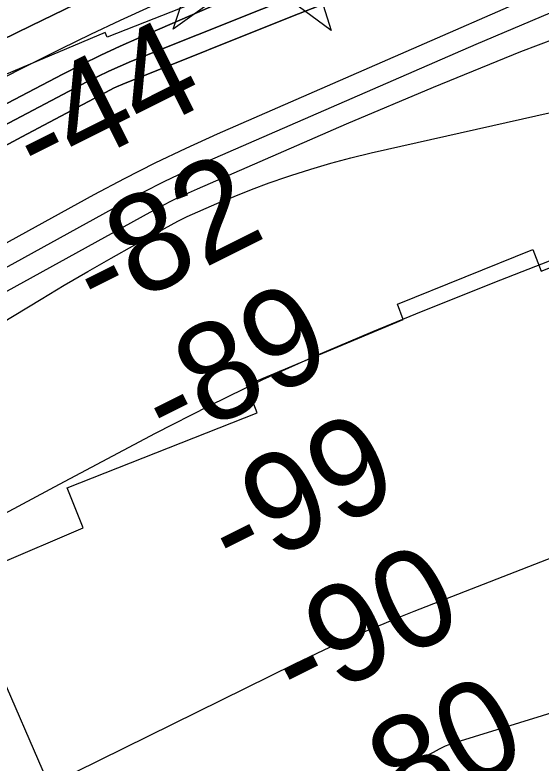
# Model space of a CAD drawing. Extents: x 3598634 to 3636690, y 517270 to 542944.
# Drawn here: x 3613328 to 3613688, y 535949 to 536461 of the extents above; entities that cross this region are included whole.
import ezdxf

# ---------------------------------------------------------------- set-up
doc = ezdxf.new("R2010")
doc.units = 0
for name, color, linetype in [('V-CHAN-NAID', 7, 'Continuous'), ('V-GRID-MAJR', 7, 'Continuous'), ('V-RIVR-RANG', 7, 'Continuous'), ('V-RRAP-RVMT', 7, 'Continuous'), ('V-TOPO-DPTH', 7, 'Continuous'), ('V-TOPO-MAJR', 7, 'Continuous'), ('V-TOPO-MINR', 7, 'Continuous')]:
    doc.layers.add(name, color=color, linetype=linetype)

msp = doc.modelspace()

# ---------------------------------------------------------------- linework, layer by layer
at = {"layer": 'V-CHAN-NAID'}
for points in [[(3613498.8000000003, 536496.117), (3613436.597, 536451.595), (3613457.723, 536515.078), (3613465.44, 536509.388), (3613466.075, 536508.424), (3613467.458, 536506.5650000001), (3613468.671, 536505.149), (3613470.137, 536503.6460000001), (3613471.526, 536502.395), (3613472.98, 536501.2390000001), (3613474.383, 536500.252), (3613476.061, 536499.216), (3613477.775, 536498.305), (3613479.566, 536497.4940000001), (3613481.012, 536496.938), (3613482.64, 536496.409), (3613484.866, 536495.845), (3613486.398, 536495.558), (3613488.423, 536495.301), (3613489.96, 536495.197), (3613491.821, 536495.175), (3613493.5100000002, 536495.253), (3613495.22, 536495.429), (3613497.122, 536495.74)], [(3613516.8310000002, 536509.023), (3613524.627, 536514.604), (3613544.8510000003, 536450.827), (3613491.003, 536490.537), (3613498.8000000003, 536496.117), (3613500.466, 536496.593), (3613502.078, 536497.153), (3613504.236, 536498.067), (3613505.971, 536498.951), (3613507.8370000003, 536500.0650000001), (3613509.576, 536501.277), (3613511.128, 536502.522), (3613512.415, 536503.6900000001), (3613513.799, 536505.11), (3613515.003, 536506.512), (3613516.122, 536507.984)]]:
    msp.add_lwpolyline(points, close=True, dxfattribs=at)
at = {"layer": 'V-GRID-MAJR'}
msp.add_spline([(3613409.2970000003, 522775.228), (3613353.788, 528832.875), (3613298.25, 534893.607), (3613242.713, 540954.353), (3613242.685, 540957.422)], degree=3, dxfattribs=at)
at = {"layer": 'V-RIVR-RANG'}
msp.add_line((3612941.8882, 536876.2374000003), (3613372.6875, 535885.8779000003), dxfattribs=at)
at = {"layer": 'V-RRAP-RVMT'}
for p, q in [((3613487.8660000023, 536484.2250000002), (3613391.4220000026, 536446.1020000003)), ((3613390.0920000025, 536449.3260000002), (3613251.3820000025, 536391.0810000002)), ((3613391.4220000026, 536446.102), (3613390.092000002, 536449.3260000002)), ((3613688.4120000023, 536285.9220000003), (3613825.4370000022, 536339.9100000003)), ((3613590.0750000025, 536263.2800000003), (3613682.9000000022, 536300.7890000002)), ((3613682.9000000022, 536300.7890000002), (3613688.412000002, 536285.9220000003)), ((3613593.9400000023, 536252.8410000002), (3613590.0750000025, 536263.2800000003)), ((3613486.8580000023, 536207.909), (3613593.9400000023, 536252.8410000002)), ((3613494.0800000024, 536189.056), (3613486.8580000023, 536207.909)), ((3613364.0730000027, 536137.5290000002), (3613494.0800000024, 536189.056)), ((3613375.0950000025, 536110.325), (3613364.0730000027, 536137.5290000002)), ((3613104.5900000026, 535994.5010000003), (3613375.0950000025, 536110.325))]:
    msp.add_line(p, q, dxfattribs=at)
at = {"layer": 'V-TOPO-DPTH'}
for points in [[(3614435.5183433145, 536902.1257238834), (3613737.721486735, 536630.2096181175), (3613675.5428539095, 536605.3147953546), (3613613.687762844, 536579.6598517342), (3613552.3179844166, 536552.8647268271), (3613491.2717477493, 536525.3094810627), (3613431.3407393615, 536497.5872287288), (3613400.5579725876, 536483.2072305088), (3613369.848685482, 536468.6734711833), (3613339.249617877, 536453.9090701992), (3613308.7240299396, 536438.9909081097), (3613200.964397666, 536385.8245418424), (3613116.804635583, 536343.8356967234), (3613032.8988603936, 536301.350723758), (3612949.374065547, 536258.1215590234), (3612866.103257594, 536214.3962664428), (3612390.3860399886, 535961.8944864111)], [(3612390.3860399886, 535961.8944864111), (3612866.103257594, 536214.3962664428), (3612949.374065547, 536258.1215590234), (3613032.8988603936, 536301.350723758), (3613116.804635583, 536343.8356967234), (3613200.964397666, 536385.8245418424), (3613308.7240299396, 536438.9909081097), (3613339.249617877, 536453.9090701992), (3613369.848685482, 536468.6734711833), (3613400.5579725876, 536483.2072305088), (3613431.3407393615, 536497.5872287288), (3613491.2717477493, 536525.3094810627), (3613552.3179844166, 536552.8647268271), (3613613.687762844, 536579.6598517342), (3613675.5428539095, 536605.3147953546), (3613737.721486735, 536630.2096181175), (3614435.5183433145, 536902.1257238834)], [(3612433.9298448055, 535934.9604887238), (3613361.1031640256, 536420.8065380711), (3613374.0963076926, 536427.433511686), (3613387.1818776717, 536433.8671428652), (3613400.4060871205, 536440.0107603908), (3613413.7227228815, 536445.9610354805), (3613858.7083165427, 536638.9374030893), (3613963.7153457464, 536683.5863695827), (3614069.1312106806, 536727.2274555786), (3614175.1603292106, 536769.3567208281), (3614281.5982834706, 536810.4781055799), (3614475.102194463, 536883.6508813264)], [(3614475.102194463, 536883.6508813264), (3614281.5982834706, 536810.4781055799), (3614175.1603292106, 536769.3567208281), (3614069.1312106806, 536727.2274555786), (3613963.7153457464, 536683.5863695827), (3613858.7083165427, 536638.9374030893), (3613413.7227228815, 536445.9610354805), (3613400.4060871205, 536440.0107603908), (3613387.1818776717, 536433.8671428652), (3613374.0963076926, 536427.433511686), (3613361.1031640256, 536420.8065380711), (3612433.9298448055, 535934.9604887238)], [(3612442.8209573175, 535897.5147096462), (3612636.8278817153, 536010.8840694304), (3612759.6554305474, 536081.5889380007), (3612883.0812656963, 536151.2169084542), (3613007.404530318, 536219.229531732), (3613132.3260812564, 536286.1652568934), (3613377.478312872, 536415.4729403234), (3613385.0081892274, 536419.2937331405), (3613392.6126240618, 536422.953108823), (3613400.328896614, 536426.3703588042), (3613408.1197276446, 536429.6261916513), (3614210.8801271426, 536750.2943470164), (3614248.4332290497, 536765.1629755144), (3614286.0455144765, 536779.8789723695), (3614323.7465751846, 536794.3660217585), (3614361.5068194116, 536808.7004395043), (3614403.150990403, 536824.3645865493), (3614420.156648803, 536830.6886073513)], [(3614420.156648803, 536830.6886073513), (3614403.150990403, 536824.3645865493), (3614361.5068194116, 536808.7004395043), (3614323.7465751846, 536794.3660217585), (3614286.0455144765, 536779.8789723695), (3614248.4332290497, 536765.1629755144), (3614210.8801271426, 536750.2943470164), (3613408.1197276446, 536429.6261916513), (3613400.328896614, 536426.3703588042), (3613392.6126240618, 536422.953108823), (3613385.0081892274, 536419.2937331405), (3613377.478312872, 536415.4729403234), (3613132.3260812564, 536286.1652568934), (3613007.404530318, 536219.229531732), (3612883.0812656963, 536151.2169084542), (3612759.6554305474, 536081.5889380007), (3612636.8278817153, 536010.8840694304), (3612442.8209573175, 535897.5147096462)], [(3612478.8942459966, 535874.5226818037), (3613205.081820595, 536306.0786270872), (3613236.766715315, 536324.5967327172), (3613268.6264464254, 536342.8036491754), (3613300.748432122, 536360.5437818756), (3613333.045254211, 536377.9727254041), (3613393.82148237, 536410.2002240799), (3613395.8770863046, 536411.2479993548), (3613397.953578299, 536412.2506679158), (3613402.1901145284, 536414.0755781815), (3613518.2960958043, 536460.4217752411), (3613578.565779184, 536484.2642413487), (3613638.9318228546, 536507.8578998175), (3613699.442406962, 536531.078346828), (3613760.0493513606, 536554.0499861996), (3614103.380893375, 536682.9708087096), (3614172.0751691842, 536708.4791620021), (3614240.8909833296, 536733.6514495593), (3614309.889104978, 536758.3196385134), (3614379.008764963, 536782.6517617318), (3614463.6192906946, 536812.0897155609)], [(3614463.6192906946, 536812.0897155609), (3614379.008764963, 536782.6517617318), (3614309.889104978, 536758.3196385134), (3614240.8909833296, 536733.6514495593), (3614172.0751691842, 536708.4791620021), (3614103.380893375, 536682.9708087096), (3613760.0493513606, 536554.0499861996), (3613699.442406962, 536531.078346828), (3613638.9318228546, 536507.8578998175), (3613578.565779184, 536484.2642413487), (3613518.2960958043, 536460.4217752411), (3613402.1901145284, 536414.0755781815), (3613397.953578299, 536412.2506679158), (3613395.8770863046, 536411.2479993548), (3613393.82148237, 536410.2002240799), (3613333.045254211, 536377.9727254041), (3613300.748432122, 536360.5437818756), (3613268.6264464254, 536342.8036491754), (3613236.766715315, 536324.5967327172), (3613205.081820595, 536306.0786270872), (3612478.8942459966, 535874.5226818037)]]:
    msp.add_lwpolyline(points, dxfattribs=at)
at = {"layer": 'V-TOPO-MAJR'}
msp.add_lwpolyline([(3614502.9449946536, 536793.8759842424), (3614287.5613690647, 536718.0412121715), (3614167.6849771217, 536674.342209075), (3614048.49583389, 536628.8987119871), (3613930.3375637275, 536580.8384739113), (3613812.8665422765, 536531.0337418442), (3613466.7070634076, 536379.7465446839), (3613445.266463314, 536370.022980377), (3613424.0163840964, 536359.912755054), (3613403.052086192, 536349.2225382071), (3613382.2783091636, 536338.1456603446), (3612621.727870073, 535919.0860532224), (3612588.6852943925, 535900.6485025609), (3612555.777228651, 535881.9768126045), (3612523.0709278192, 535862.9539137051)], dxfattribs=at)
at = {"layer": 'V-TOPO-MINR'}
for points in [[(3614435.5183433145, 536902.1257238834), (3613737.721486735, 536630.2096181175), (3613675.5428539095, 536605.3147953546), (3613613.687762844, 536579.6598517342), (3613552.3179844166, 536552.8647268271), (3613491.2717477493, 536525.3094810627), (3613431.3407393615, 536497.5872287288), (3613400.5579725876, 536483.2072305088), (3613369.848685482, 536468.6734711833), (3613339.249617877, 536453.9090701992), (3613308.7240299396, 536438.9909081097), (3613200.964397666, 536385.8245418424), (3613116.804635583, 536343.8356967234), (3613032.8988603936, 536301.350723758), (3612949.374065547, 536258.1215590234), (3612866.103257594, 536214.3962664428), (3612390.3860399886, 535961.8944864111)], [(3614455.2877555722, 536892.9496955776), (3614050.2017309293, 536737.273378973), (3613937.034132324, 536692.6093837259), (3613824.4308043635, 536646.5991512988), (3613712.6738823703, 536598.5695631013), (3613601.4812310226, 536549.1937377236), (3613420.8133821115, 536467.0122014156), (3613400.4370388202, 536457.5939491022), (3613380.1391529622, 536448.0120729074), (3613359.9589532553, 536438.1847608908), (3613339.8572109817, 536428.1938249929), (3612922.4917402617, 536217.5899848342), (3612828.5864370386, 536169.6784717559), (3612734.9718062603, 536121.2115997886), (3612641.7931841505, 536071.9116894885), (3612548.9052344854, 536022.0564202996), (3612380.7371597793, 535930.8280679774)], [(3614475.102194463, 536883.6508813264), (3614281.5982834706, 536810.4781055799), (3614175.1603292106, 536769.3567208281), (3614069.1312106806, 536727.2274555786), (3613963.7153457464, 536683.5863695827), (3613858.7083165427, 536638.9374030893), (3613413.7227228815, 536445.9610354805), (3613400.4060871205, 536440.0107603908), (3613387.1818776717, 536433.8671428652), (3613374.0963076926, 536427.433511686), (3613361.1031640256, 536420.8065380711), (3612433.9298448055, 535934.9604887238)], [(3614420.156648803, 536830.6886073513), (3614403.150990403, 536824.3645865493), (3614361.5068194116, 536808.7004395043), (3614323.7465751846, 536794.3660217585), (3614286.0455144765, 536779.8789723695), (3614248.4332290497, 536765.1629755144), (3614210.8801271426, 536750.2943470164), (3613408.1197276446, 536429.6261916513), (3613400.328896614, 536426.3703588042), (3613392.6126240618, 536422.953108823), (3613385.0081892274, 536419.2937331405), (3613377.478312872, 536415.4729403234), (3613132.3260812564, 536286.1652568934), (3613007.404530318, 536219.229531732), (3612883.0812656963, 536151.2169084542), (3612759.6554305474, 536081.5889380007), (3612636.8278817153, 536010.8840694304), (3612442.8209573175, 535897.5147096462)], [(3614463.6192906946, 536812.0897155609), (3614379.008764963, 536782.6517617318), (3614309.889104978, 536758.3196385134), (3614240.8909833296, 536733.6514495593), (3614172.0751691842, 536708.4791620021), (3614103.380893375, 536682.9708087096), (3613760.0493513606, 536554.0499861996), (3613699.442406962, 536531.078346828), (3613638.9318228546, 536507.8578998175), (3613578.565779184, 536484.2642413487), (3613518.2960958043, 536460.4217752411), (3613402.1901145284, 536414.0755781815), (3613397.953578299, 536412.2506679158), (3613395.8770863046, 536411.2479993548), (3613393.82148237, 536410.2002240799), (3613333.045254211, 536377.9727254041), (3613300.748432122, 536360.5437818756), (3613268.6264464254, 536342.8036491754), (3613236.766715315, 536324.5967327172), (3613205.081820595, 536306.0786270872), (3612478.8942459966, 535874.5226818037)], [(3614534.220064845, 536779.5030995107), (3614076.851108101, 536613.8549269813), (3613967.617602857, 536573.1042883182), (3613858.9359484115, 536530.9697215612), (3613751.082070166, 536486.7592626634), (3613643.780042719, 536441.1648756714), (3613459.8913897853, 536360.937567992), (3613445.048005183, 536354.2148177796), (3613430.3378174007, 536347.2216337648), (3613415.827424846, 536339.8227990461), (3613401.4502291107, 536332.1535305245), (3613035.025139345, 536130.1053973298), (3612934.4189902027, 536073.9061429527), (3612834.234875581, 536016.9736629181), (3612734.6838127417, 535958.9413443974), (3612635.5547844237, 535900.1758002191), (3612490.2652514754, 535812.9606609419)], [(3614568.4305330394, 536605.7390013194), (3613815.442921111, 536338.0083219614), (3613761.874775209, 536318.5316309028), (3613708.4996285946, 536298.5503443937), (3613655.4139809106, 536277.8121647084), (3613602.5213325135, 536256.5693895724), (3613573.1431674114, 536244.5272446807), (3613535.34224198, 536228.3767067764), (3613497.8843882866, 536211.4940314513), (3613460.941142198, 536193.5131499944), (3613424.340967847, 536174.8001311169), (3613358.534479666, 536139.9194615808), (3613289.4696781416, 536102.887564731), (3613220.64588388, 536065.4179849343), (3613152.1836005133, 536027.2918807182), (3613083.962324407, 535988.728093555), (3612521.5740478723, 535667.2654738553)], [(3613734.741586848, 536458.9234056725), (3613674.343914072, 536436.0173050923), (3613614.477312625, 536411.7570835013), (3613554.9647587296, 536386.59411457), (3613453.0623002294, 536342.1487149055), (3613444.8226319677, 536338.417307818), (3613436.657241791, 536334.5351290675), (3613428.60326874, 536330.4267928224), (3613420.623573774, 536326.1676849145), (3613271.891523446, 536244.0975271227), (3613189.8700546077, 536198.2247512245), (3613108.206400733, 536151.7317540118), (3613027.079469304, 536104.3084248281), (3612946.310352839, 536056.26487433), (3612479.7056260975, 535775.0937872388)], [(3612468.8886832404, 535736.04556758), (3613346.1913565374, 536266.8297465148), (3613362.125600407, 536276.3415962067), (3613378.1333143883, 536285.7264064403), (3613394.2512335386, 536294.9206574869), (3613410.4426228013, 536303.9878690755), (3613439.785080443, 536320.1918185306), (3613442.972767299, 536321.8563414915), (3613446.234623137, 536323.3703694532), (3613466.482359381, 536332.2004868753), (3613478.3173177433, 536337.174501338), (3613490.2342735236, 536341.9350112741), (3613502.2742254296, 536346.3752644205), (3613514.396174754, 536350.6020130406), (3613517.1628119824, 536351.5253999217), (3613530.787740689, 536355.8451013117), (3613544.489920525, 536359.8875928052), (3613558.307977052, 536363.5142694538), (3613572.2032847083, 536366.8637362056), (3613716.448999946, 536399.335682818)], [(3612520.663346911, 535526.8341701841), (3612526.7776600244, 535529.2222134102), (3612532.8311555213, 535531.7757349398), (3612557.575937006, 535542.8063812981), (3612560.4717223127, 535544.1175159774), (3612563.357027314, 535545.4509851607), (3612566.2266118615, 535546.8179561), (3612569.085716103, 535548.2072615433), (3613519.8576448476, 536017.0710375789), (3613529.9193192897, 536021.9542537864), (3613540.0207787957, 536026.7523293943), (3613550.181915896, 536031.4226941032), (3613560.3828380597, 536036.0079182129), (3613570.6423736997, 536040.4600357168), (3613580.940245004, 536044.8198880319), (3613591.295619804, 536049.0413425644), (3613601.6893302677, 536053.170531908), (3614216.6355624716, 536292.7161615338), (3614289.339572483, 536320.4131992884), (3614362.3068538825, 536347.3811947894), (3614435.669042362, 536373.2556269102)], [(3614700.2865595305, 536310.7241442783), (3614400.4649574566, 536209.1435733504), (3614271.9866168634, 536166.1859569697), (3614143.285910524, 536123.9145953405), (3614014.251655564, 536082.6726158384), (3613884.9950348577, 536042.1168910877), (3613627.094511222, 535962.3277464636), (3613625.2102970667, 535961.7162682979), (3613622.871745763, 535960.7889574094), (3613618.6739985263, 535958.668420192), (3613614.5411636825, 535956.5508286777), (3613610.4292056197, 535954.3929782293), (3612656.2634783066, 535447.7137168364), (3612640.20674788, 535439.3801074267), (3612624.0499083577, 535431.2502007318), (3612607.7429051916, 535423.4258481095), (3612591.3357929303, 535415.8051982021), (3612497.940267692, 535373.4897399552)]]:
    msp.add_lwpolyline(points, dxfattribs=at)

# ---------------------------------------------------------------- texts
at = {"layer": 'V-CHAN-NAID'}
msp.add_text('CRESCENT LAUNCH AMA (115.1) (2)', height=100.000002, rotation=297.6305150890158, dxfattribs=at).set_placement((3613169.8094374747, 535940.5601588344))
at = {"layer": 'V-RIVR-RANG'}
for s, p in [('-44', (3613345.164007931, 536343.2938941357)), ('-82', (3613386.2086468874, 536252.0091855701)), ('-89', (3613433.384711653, 536163.7961718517)), ('-99', (3613478.9090079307, 536074.7568941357)), ('-90', (3613522.5477116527, 535984.7711718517)), ('-80', (3613566.185415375, 535894.7864495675))]:
    msp.add_text(s, height=67.00000000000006, rotation=26.617222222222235, dxfattribs=at).set_placement(p)

doc.saveas('drawing.dxf')
